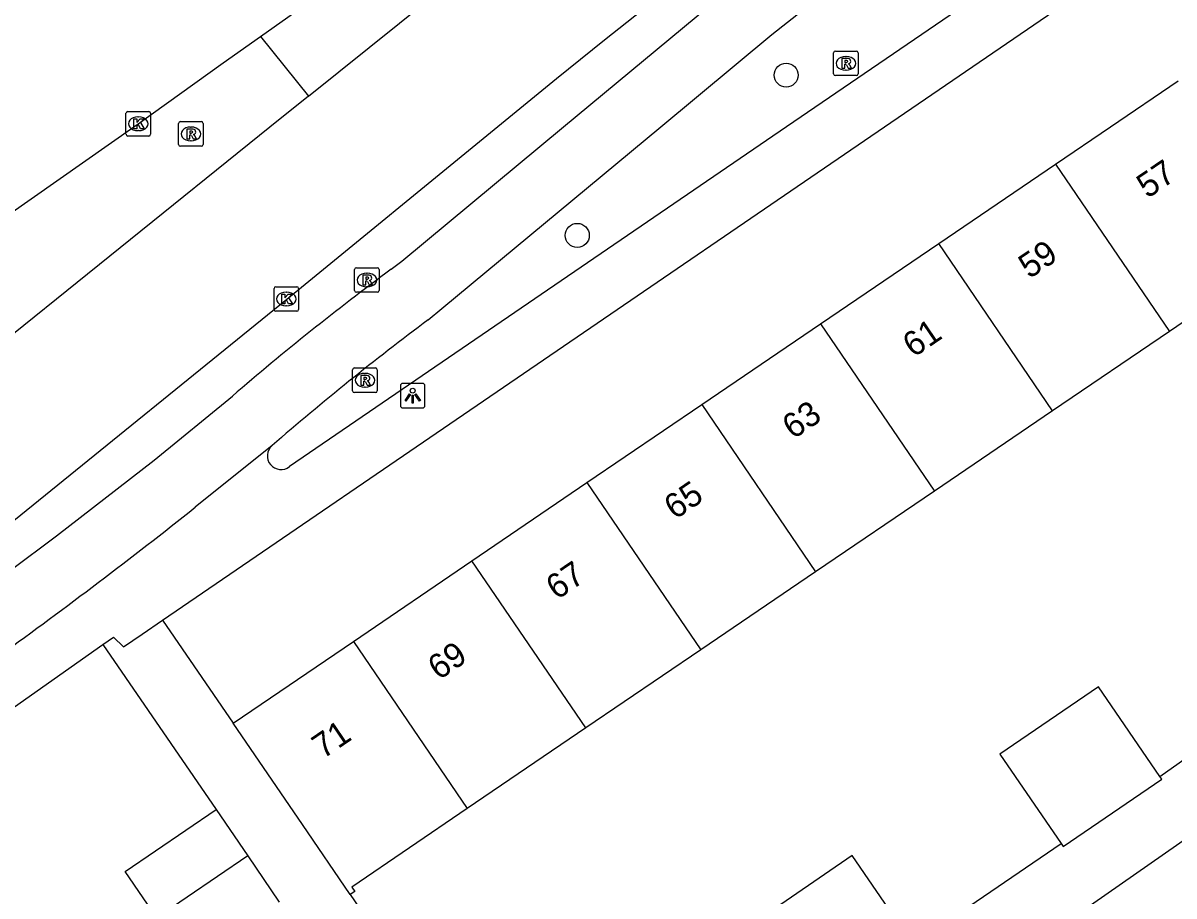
# Model space of a CAD drawing. Extents: x 158087 to 159494, y 382905 to 383981.
# Drawn here: x 158389.98 to 158436.85, y 383468.67 to 383504.23 of the extents above; entities that cross this region are included whole.
import ezdxf

# ---------------------------------------------------------------- set-up
doc = ezdxf.new("R2010")
doc.units = 0
for name, color, linetype in [('IMGEO_Boom', 7, 'Continuous'), ('IMGEO_Fietspad_gesloten', 7, 'Continuous'), ('IMGEO_Kolk', 7, 'Continuous'), ('IMGEO_Lichtpunt', 7, 'Continuous'), ('IMGEO_OVBaan_gesloten', 7, 'Continuous'), ('IMGEO_Pand', 7, 'Continuous'), ('IMGEO_Pand_nummerreeks', 7, 'Continuous'), ('IMGEO_Rijbaan_regionaal_gesloten', 7, 'Continuous'), ('IMGEO_Rioolput', 7, 'Continuous'), ('IMGEO_Voetpad_open', 7, 'Continuous')]:
    doc.layers.add(name, color=color, linetype=linetype)

msp = doc.modelspace()

# ---------------------------------------------------------------- linework, layer by layer
at = {"layer": 'IMGEO_Boom'}
for centre in [(158421.055, 383502.109), (158412.548, 383495.579)]:
    msp.add_circle(centre, 0.489, dxfattribs=at)
at = {"layer": 'IMGEO_Fietspad_gesloten'}
for points in [[(158406.477, 383492.138), (158407.038, 383492.595), (158415.949, 383500), (158420.474, 383503.76), (158424.552, 383506.994), (158427.887, 383509.53), (158436.47, 383515.388), (158443.607, 383520.298), (158444.263, 383520.715), (158445.933, 383521.775)], [(158404.965, 383494.197), (158405.403, 383494.532), (158411.983, 383500), (158418.504, 383505.419)], [(158373.474, 383470.624), (158387.55, 383480.518), (158391.336, 383483.342), (158395.317, 383486.419), (158398.503, 383489.031)], [(158400.118, 383487.016), (158396.988, 383484.502)]]:
    msp.add_lwpolyline(points, dxfattribs=at)
for centre, radius, start, end in [((158471.238, 383404.673), 111.385, 126.51203, 130.76865), ((158472.293, 383403.919), 110.065, 126.72473, 130.97625), ((158263.607, 383652.219), 214.288, 305.82363, 308.49441)]:
    msp.add_arc(centre, radius, start, end, dxfattribs=at)
at = {"layer": 'IMGEO_Kolk'}
for p, q in [((158394.171, 383499.7), (158394.171, 383500.552)), ((158394.246, 383500.626), (158395.098, 383500.626)), ((158394.659, 383500.406), (158394.684, 383500.406)), ((158395.172, 383500.552), (158395.172, 383499.7)), ((158394.682, 383499.846), (158394.657, 383499.846)), ((158395.098, 383499.626), (158394.246, 383499.626)), ((158400.2, 383492.562), (158400.2, 383493.414)), ((158400.275, 383493.488), (158401.127, 383493.488)), ((158400.688, 383493.268), (158400.713, 383493.268)), ((158401.201, 383493.414), (158401.201, 383492.562)), ((158401.127, 383492.488), (158400.275, 383492.488)), ((158400.711, 383492.708), (158400.686, 383492.708))]:
    msp.add_line(p, q, dxfattribs=at)
for points in [[(158394.171, 383499.7), (158394.171, 383500.552)], [(158394.246, 383500.626), (158395.098, 383500.626)], [(158394.492, 383500.326), (158394.615, 383500.326), (158394.615, 383500.175), (158394.745, 383500.326), (158394.909, 383500.326), (158394.763, 383500.175), (158394.916, 383499.926), (158394.764, 383499.926), (158394.679, 383500.09), (158394.615, 383500.023), (158394.615, 383499.926), (158394.492, 383499.926), (158394.492, 383500.326)], [(158395.172, 383500.552), (158395.172, 383499.7)], [(158395.098, 383499.626), (158394.246, 383499.626)], [(158400.2, 383492.562), (158400.2, 383493.414)], [(158400.275, 383493.488), (158401.127, 383493.488)], [(158401.201, 383493.414), (158401.201, 383492.562)], [(158400.521, 383493.188), (158400.644, 383493.188), (158400.644, 383493.037), (158400.774, 383493.188), (158400.938, 383493.188), (158400.792, 383493.037), (158400.945, 383492.788), (158400.793, 383492.788), (158400.708, 383492.952), (158400.644, 383492.885), (158400.644, 383492.788), (158400.521, 383492.788), (158400.521, 383493.188)], [(158401.127, 383492.488), (158400.275, 383492.488)]]:
    msp.add_lwpolyline(points, dxfattribs=at)
for centre, start, end in [((158394.248, 383500.55), 91.552, 178.448), ((158394.248, 383500.55), 91.552, 178.448), ((158395.096, 383500.55), 1.552, 88.448), ((158395.096, 383500.55), 1.552, 88.448), ((158394.248, 383499.702), 181.552, 268.448), ((158394.248, 383499.702), 181.552, 268.448), ((158395.096, 383499.702), 271.552, 358.448), ((158395.096, 383499.702), 271.552, 358.448), ((158400.277, 383493.412), 91.552, 178.448), ((158400.277, 383493.412), 91.552, 178.448), ((158401.125, 383493.412), 1.552, 88.448), ((158401.125, 383493.412), 1.552, 88.448), ((158400.277, 383492.564), 181.552, 268.448), ((158400.277, 383492.564), 181.552, 268.448), ((158401.125, 383492.564), 271.552, 358.448), ((158401.125, 383492.564), 271.552, 358.448)]:
    msp.add_arc(centre, 0.0765, start, end, dxfattribs=at)
for centre, major_axis, ratio, start_param, end_param in [((158394.658, 383500.126), (-0.387, 0.002), 0.722429, 4.712389, 7.853982), ((158394.683, 383500.126), (-0.39, 0.002), 0.717154, 1.570796, 4.712389), ((158400.687, 383492.988), (-0.387, 0.002), 0.722429, 4.712389, 7.853982), ((158400.712, 383492.988), (-0.39, 0.002), 0.717154, 1.570796, 4.712389)]:
    msp.add_ellipse(centre, major_axis=major_axis, ratio=ratio, start_param=start_param, end_param=end_param, dxfattribs=at)
at = {"layer": 'IMGEO_Lichtpunt'}
for p, q in [((158406.249, 383489.55), (158405.441, 383489.55)), ((158406.249, 383489.55), (158405.441, 383489.55)), ((158405.347, 383489.455), (158405.347, 383488.648)), ((158405.347, 383489.455), (158405.347, 383488.648)), ((158406.343, 383488.648), (158406.343, 383489.455)), ((158406.343, 383488.648), (158406.343, 383489.455)), ((158405.441, 383488.554), (158406.249, 383488.554)), ((158405.441, 383488.554), (158406.249, 383488.554))]:
    msp.add_line(p, q, dxfattribs=at)
for points in [[(158405.721, 383489.119), (158405.76, 383489.091), (158405.572, 383488.829), (158405.534, 383488.856), (158405.721, 383489.119)], [(158405.823, 383489.071), (158405.87, 383489.071), (158405.87, 383488.749), (158405.823, 383488.749), (158405.823, 383489.071)], [(158405.933, 383489.091), (158405.971, 383489.118), (158406.158, 383488.856), (158406.119, 383488.828), (158405.933, 383489.091)]]:
    msp.add_lwpolyline(points, dxfattribs=at)
msp.add_circle((158405.846, 383489.253), 0.0994, dxfattribs=at)
for centre, start, end in [((158405.441, 383489.455), 90, 180), ((158405.441, 383489.455), 90, 180), ((158406.249, 383489.455), 0, 90), ((158406.249, 383489.455), 0, 90), ((158405.441, 383488.648), 180, 270), ((158405.441, 383488.648), 180, 270), ((158406.249, 383488.648), 270, 0), ((158406.249, 383488.648), 270, 360)]:
    msp.add_arc(centre, 0.0946, start, end, dxfattribs=at)
at = {"layer": 'IMGEO_OVBaan_gesloten'}
for points in [[(158399.643, 383503.685), (158412.679, 383512.917), (158425.464, 383521.701), (158500, 383572.487), (158537.837, 383598.268), (158548.056, 383605.231), (158661.52, 383682.534), (158661.637, 383682.37), (158665.959, 383685.315), (158680.425, 383695.134), (158681.455, 383695.856)], [(158366.291, 383480.217), (158366.7, 383480.506), (158367.706, 383481.204), (158382.012, 383491.237), (158388.342, 383495.7), (158394.487, 383500), (158394.668, 383500.127), (158398.126, 383502.611), (158399.643, 383503.685)]]:
    msp.add_lwpolyline(points, dxfattribs=at)
at = {"layer": 'IMGEO_Pand'}
for points in [[(158432.023, 383498.479), (158434.26, 383500), (158437.013, 383501.871)], [(158427.268, 383495.246), (158432.023, 383498.479)], [(158432.023, 383498.479), (158436.662, 383491.666)], [(158422.456, 383491.974), (158427.268, 383495.246)], [(158431.907, 383488.433), (158427.268, 383495.246)], [(158441.652, 383495.057), (158436.662, 383491.666)], [(158417.618, 383488.685), (158422.456, 383491.974)], [(158422.456, 383491.974), (158427.094, 383485.162)], [(158436.662, 383491.666), (158431.907, 383488.433)], [(158412.942, 383485.506), (158417.618, 383488.685)], [(158417.618, 383488.685), (158422.256, 383481.874)], [(158431.907, 383488.433), (158427.094, 383485.162)], [(158408.259, 383482.322), (158412.942, 383485.506)], [(158412.942, 383485.506), (158417.58, 383478.695)], [(158427.094, 383485.162), (158422.256, 383481.874)], [(158403.431, 383479.039), (158408.259, 383482.322)], [(158412.896, 383475.512), (158408.259, 383482.322)], [(158422.256, 383481.874), (158417.58, 383478.695)], [(158398.531, 383475.708), (158403.431, 383479.039)], [(158403.431, 383479.039), (158408.068, 383472.23)], [(158417.58, 383478.695), (158412.896, 383475.512)], [(158436.278, 383473.529), (158433.769, 383477.19), (158429.762, 383474.444), (158432.256, 383470.806)], [(158403.306, 383468.726), (158401.354, 383471.581), (158398.531, 383475.708)], [(158412.896, 383475.512), (158408.068, 383472.23)], [(158432.256, 383470.806), (158432.339, 383470.685), (158436.351, 383473.423), (158436.278, 383473.529)], [(158395.426, 383467.78), (158394.139, 383469.668), (158397.84, 383472.192)], [(158397.84, 383472.192), (158399.127, 383470.304)], [(158408.068, 383472.23), (158403.363, 383469.032), (158403.487, 383468.85), (158403.306, 383468.726)], [(158399.127, 383470.304), (158395.426, 383467.78)], [(158399.127, 383470.304), (158400.414, 383468.416)], [(158426.224, 383466.688), (158423.738, 383470.314), (158419.924, 383467.699), (158422.396, 383464.076)]]:
    msp.add_lwpolyline(points, dxfattribs=at)
at = {"layer": 'IMGEO_Rijbaan_regionaal_gesloten'}
for points in [[(158401.599, 383501.25), (158412.794, 383510.243), (158418.409, 383514.401), (158426.656, 383520.079), (158500, 383570.082), (158538.968, 383596.649), (158549.805, 383604.037), (158646.334, 383669.776)], [(158446.926, 383526.907), (158434.349, 383518.331), (158431.717, 383516.478), (158423.223, 383510.723), (158417.854, 383506.904), (158415.805, 383505.245), (158413.651, 383503.53), (158411.703, 383501.96), (158409.311, 383500), (158400.719, 383492.961), (158389.603, 383483.951), (158388.456, 383482.999), (158387.133, 383481.882), (158384.991, 383480.22), (158382.999, 383478.713), (158373.909, 383472.301), (158372.869, 383471.615)], [(158401.599, 383501.25), (158400.032, 383499.992), (158387.83, 383490.16), (158377.507, 383482.225), (158369.036, 383476.279)]]:
    msp.add_lwpolyline(points, dxfattribs=at)
at = {"layer": 'IMGEO_Rioolput'}
for p, q in [((158422.987, 383502.163), (158422.987, 383503.015)), ((158423.062, 383503.089), (158423.914, 383503.089)), ((158423.475, 383502.869), (158423.5, 383502.869)), ((158423.988, 383503.015), (158423.988, 383502.163)), ((158423.498, 383502.309), (158423.473, 383502.309)), ((158423.914, 383502.089), (158423.062, 383502.089)), ((158396.314, 383499.286), (158396.314, 383500.138)), ((158396.389, 383500.212), (158397.241, 383500.212)), ((158396.802, 383499.992), (158396.827, 383499.992)), ((158397.315, 383500.138), (158397.315, 383499.286)), ((158396.825, 383499.432), (158396.8, 383499.432)), ((158397.241, 383499.212), (158396.389, 383499.212)), ((158403.556, 383494.262), (158404.408, 383494.262)), ((158403.481, 383493.336), (158403.481, 383494.188)), ((158403.969, 383494.042), (158403.994, 383494.042)), ((158404.482, 383494.188), (158404.482, 383493.336)), ((158404.408, 383493.262), (158403.556, 383493.262)), ((158403.992, 383493.482), (158403.967, 383493.482)), ((158403.401, 383489.251), (158403.401, 383490.103)), ((158403.476, 383490.177), (158404.328, 383490.177)), ((158404.402, 383490.103), (158404.402, 383489.251)), ((158403.889, 383489.957), (158403.914, 383489.957)), ((158404.328, 383489.177), (158403.476, 383489.177)), ((158403.912, 383489.397), (158403.887, 383489.397))]:
    msp.add_line(p, q, dxfattribs=at)
for points in [[(158422.987, 383502.163), (158422.987, 383503.015)], [(158423.062, 383503.089), (158423.914, 383503.089)], [(158423.576, 383502.787), (158423.324, 383502.789), (158423.324, 383502.389)], [(158423.502, 383502.708), (158423.448, 383502.708), (158423.448, 383502.627)], [(158423.988, 383503.015), (158423.988, 383502.163)], [(158423.324, 383502.389), (158423.448, 383502.389), (158423.448, 383502.551), (158423.459, 383502.551)], [(158423.448, 383502.627), (158423.5, 383502.627)], [(158423.506, 383502.522), (158423.577, 383502.389), (158423.717, 383502.389), (158423.652, 383502.515)], [(158423.914, 383502.089), (158423.062, 383502.089)], [(158396.314, 383499.286), (158396.314, 383500.138)], [(158396.389, 383500.212), (158397.241, 383500.212)], [(158396.903, 383499.91), (158396.651, 383499.912), (158396.651, 383499.512)], [(158396.829, 383499.831), (158396.775, 383499.831), (158396.775, 383499.75)], [(158397.315, 383500.138), (158397.315, 383499.286)], [(158396.651, 383499.512), (158396.775, 383499.512), (158396.775, 383499.674), (158396.786, 383499.674)], [(158396.775, 383499.75), (158396.827, 383499.75)], [(158396.833, 383499.645), (158396.904, 383499.512), (158397.044, 383499.512), (158396.979, 383499.638)], [(158397.241, 383499.212), (158396.389, 383499.212)], [(158403.556, 383494.262), (158404.408, 383494.262)], [(158403.481, 383493.336), (158403.481, 383494.188)], [(158404.07, 383493.96), (158403.818, 383493.962), (158403.818, 383493.562)], [(158403.818, 383493.562), (158403.942, 383493.562), (158403.942, 383493.724), (158403.953, 383493.724)], [(158403.996, 383493.881), (158403.942, 383493.881), (158403.942, 383493.8)], [(158403.942, 383493.8), (158403.994, 383493.8)], [(158404.482, 383494.188), (158404.482, 383493.336)], [(158404.408, 383493.262), (158403.556, 383493.262)], [(158404, 383493.695), (158404.071, 383493.562), (158404.211, 383493.562), (158404.146, 383493.688)], [(158403.401, 383489.251), (158403.401, 383490.103)], [(158403.476, 383490.177), (158404.328, 383490.177)], [(158404.402, 383490.103), (158404.402, 383489.251)], [(158403.99, 383489.875), (158403.738, 383489.877), (158403.738, 383489.477)], [(158403.738, 383489.477), (158403.862, 383489.477), (158403.862, 383489.639), (158403.873, 383489.639)], [(158403.916, 383489.796), (158403.862, 383489.796), (158403.862, 383489.715)], [(158403.862, 383489.715), (158403.914, 383489.715)], [(158403.92, 383489.61), (158403.991, 383489.477), (158404.131, 383489.477), (158404.066, 383489.603)], [(158404.328, 383489.177), (158403.476, 383489.177)]]:
    msp.add_lwpolyline(points, dxfattribs=at)
for centre, radius, start, end in [((158423.064, 383503.013), 0.0765, 91.552, 178.448), ((158423.064, 383503.013), 0.0765, 91.552, 178.448), ((158423.484, 383502.816), 0.19, 274.7715, 282.9687), ((158423.508, 383502.612), 0.0964, 77.0061, 93.1865), ((158423.522, 383502.669), 0.0378, 276.6634, 79.6772), ((158423.575, 383502.677), 0.109, 350.3612, 89.416), ((158423.573, 383502.677), 0.112, 277.5842, 350.9817), ((158423.912, 383503.013), 0.0765, 1.552, 88.448), ((158423.912, 383503.013), 0.0765, 1.552, 88.448), ((158423.064, 383502.165), 0.0765, 181.552, 268.448), ((158423.064, 383502.165), 0.0765, 181.552, 268.448), ((158423.458, 383502.498), 0.0533, 26.0293, 88.6989), ((158423.557, 383502.462), 0.108, 29.5134, 73.7905), ((158423.912, 383502.165), 0.0765, 271.552, 358.448), ((158423.912, 383502.165), 0.0765, 271.552, 358.448), ((158396.391, 383500.136), 0.0765, 91.552, 178.448), ((158396.391, 383500.136), 0.0765, 91.552, 178.448), ((158396.835, 383499.735), 0.0964, 77.0061, 93.1865), ((158396.849, 383499.792), 0.0378, 276.6634, 79.6772), ((158396.902, 383499.8), 0.109, 350.3612, 89.416), ((158397.239, 383500.136), 0.0765, 1.552, 88.448), ((158397.239, 383500.136), 0.0765, 1.552, 88.448), ((158396.785, 383499.621), 0.0533, 26.0293, 88.6989), ((158396.811, 383499.939), 0.19, 274.7715, 282.9687), ((158396.9, 383499.8), 0.112, 277.5842, 350.9817), ((158396.884, 383499.585), 0.108, 29.5134, 73.7905), ((158396.391, 383499.288), 0.0765, 181.552, 268.448), ((158396.391, 383499.288), 0.0765, 181.552, 268.448), ((158397.239, 383499.288), 0.0765, 271.552, 358.448), ((158397.239, 383499.288), 0.0765, 271.552, 358.448), ((158403.558, 383494.186), 0.0765, 91.552, 178.448), ((158403.558, 383494.186), 0.0765, 91.552, 178.448), ((158404.406, 383494.186), 0.0765, 1.552, 88.448), ((158404.406, 383494.186), 0.0765, 1.552, 88.448), ((158403.952, 383493.671), 0.0533, 26.0293, 88.6989), ((158403.978, 383493.989), 0.19, 274.7715, 282.9687), ((158404.002, 383493.785), 0.0964, 77.0061, 93.1865), ((158404.016, 383493.842), 0.0378, 276.6634, 79.6772), ((158404.069, 383493.85), 0.109, 350.3612, 89.416), ((158404.067, 383493.85), 0.112, 277.5842, 350.9817), ((158404.051, 383493.635), 0.108, 29.5134, 73.7905), ((158403.558, 383493.338), 0.0765, 181.552, 268.448), ((158403.558, 383493.338), 0.0765, 181.552, 268.448), ((158404.406, 383493.338), 0.0765, 271.552, 358.448), ((158404.406, 383493.338), 0.0765, 271.552, 358.448), ((158403.478, 383490.101), 0.0765, 91.552, 178.448), ((158403.478, 383490.101), 0.0765, 91.552, 178.448), ((158404.326, 383490.101), 0.0765, 1.552, 88.448), ((158404.326, 383490.101), 0.0765, 1.552, 88.448), ((158403.872, 383489.586), 0.0533, 26.0293, 88.6989), ((158403.898, 383489.904), 0.19, 274.7715, 282.9687), ((158403.922, 383489.7), 0.0964, 77.0061, 93.1865), ((158403.936, 383489.757), 0.0378, 276.6634, 79.6772), ((158403.989, 383489.765), 0.109, 350.3612, 89.416), ((158403.987, 383489.765), 0.112, 277.5842, 350.9817), ((158403.971, 383489.55), 0.108, 29.5134, 73.7905), ((158403.478, 383489.253), 0.0765, 181.552, 268.448), ((158403.478, 383489.253), 0.0765, 181.552, 268.448), ((158404.326, 383489.253), 0.0765, 271.552, 358.448), ((158404.326, 383489.253), 0.0765, 271.552, 358.448)]:
    msp.add_arc(centre, radius, start, end, dxfattribs=at)
for centre, major_axis, ratio, start_param, end_param in [((158423.474, 383502.589), (-0.387, 0.002), 0.722429, 4.712389, 7.853982), ((158423.499, 383502.589), (-0.39, 0.002), 0.717154, 1.570796, 4.712389), ((158396.801, 383499.712), (-0.387, 0.002), 0.722429, 4.712389, 7.853982), ((158396.826, 383499.712), (-0.39, 0.002), 0.717154, 1.570796, 4.712389), ((158403.968, 383493.762), (-0.387, 0.002), 0.722429, 4.712389, 7.853982), ((158403.993, 383493.762), (-0.39, 0.002), 0.717154, 1.570796, 4.712389), ((158403.888, 383489.677), (-0.387, 0.002), 0.722429, 4.712389, 7.853982), ((158403.913, 383489.677), (-0.39, 0.002), 0.717154, 1.570796, 4.712389)]:
    msp.add_ellipse(centre, major_axis=major_axis, ratio=ratio, start_param=start_param, end_param=end_param, dxfattribs=at)
at = {"layer": 'IMGEO_Voetpad_open'}
for points in [[(158446.209, 383517.165), (158439.869, 383512.85), (158421.071, 383500), (158400.827, 383486.161)], [(158395.661, 383479.905), (158425.055, 383500), (158440.823, 383510.78)], [(158399.643, 383503.685), (158401.599, 383501.25)], [(158393.231, 383478.909), (158393.66, 383479.21), (158394.072, 383478.817), (158394.824, 383479.333), (158395.661, 383479.905)], [(158395.661, 383479.905), (158398.531, 383475.708)], [(158373.527, 383465.171), (158385.377, 383473.545), (158389.627, 383476.376), (158393.231, 383478.909)], [(158393.231, 383478.909), (158397.84, 383472.192)], [(158436.278, 383473.529), (158441.318, 383477.112)], [(158445.033, 383475.699), (158440.69, 383472.737), (158440.004, 383472.854), (158432.277, 383467.47), (158432.204, 383466.269), (158432.235, 383466.267)], [(158426.224, 383466.688), (158432.256, 383470.806)], [(158403.306, 383468.726), (158411.542, 383456.666), (158414.455, 383458.654)]]:
    msp.add_lwpolyline(points, dxfattribs=at)
msp.add_arc((158400.481, 383486.595), 0.555, 130.7737, 308.56, dxfattribs=at)

# ---------------------------------------------------------------- texts
at = {"layer": 'IMGEO_Pand_nummerreeks'}
for s, p in [('57', (158435.769, 383497.059)), ('59', (158430.959, 383493.788)), ('61', (158426.242, 383490.581)), ('63', (158421.339, 383487.248)), ('65', (158416.528, 383483.977)), ('67', (158411.718, 383480.707)), ('69', (158406.908, 383477.436)), ('71', (158402.191, 383474.229))]:
    msp.add_text(s, height=1, rotation=34.2113, dxfattribs=at).set_placement(p)

doc.saveas('drawing.dxf')
